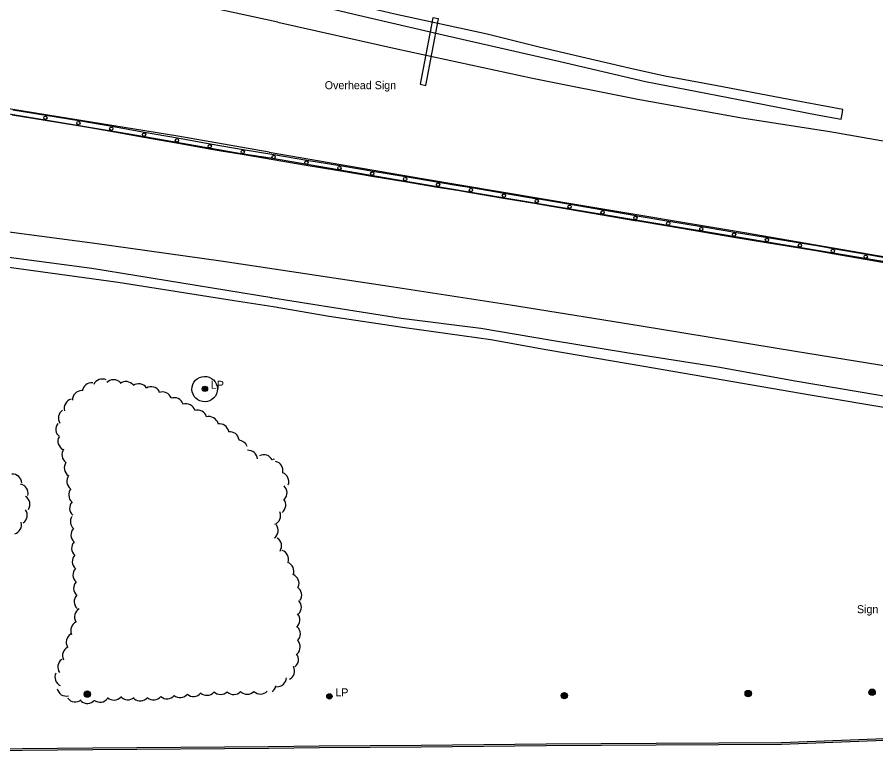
# Model space of a CAD drawing. Extents: x 2402803 to 2427059, y 6985292 to 6997652.
# Drawn here: x 2405045 to 2405560, y 6991356 to 6991799 of the extents above; entities that cross this region are included whole.
import ezdxf

# ---------------------------------------------------------------- set-up
doc = ezdxf.new("R2010")
doc.units = 0
for name, color, linetype in [('p_drainage conc drain', 7, 'Continuous'), ('p_road - paved curb', 7, 'Continuous'), ('p_road conc barrier', 7, 'Continuous'), ('p_structure general', 7, 'Continuous'), ('p_structure sign', 7, 'Continuous'), ('p_structure slab', 7, 'Continuous'), ('p_utility manhole', 7, 'Continuous'), ('p_veg woods', 7, 'Continuous')]:
    doc.layers.add(name, color=color, linetype=linetype)

msp = doc.modelspace()

# ---------------------------------------------------------------- linework, layer by layer
at = {"layer": 'p_drainage conc drain'}
for points in [[(2405197.21, 6991812.54), (2405246.8, 6991800.63), (2405302.77, 6991787.6), (2405370.21, 6991772.13), (2405421.43, 6991760.14), (2405477.1, 6991749.44), (2405524.27, 6991740.29), (2405538.82, 6991737.66), (2405539.26, 6991740.58), (2405539.72, 6991743.48), (2405503.18, 6991750.22), (2405463.41, 6991757.71), (2405433.02, 6991763.47), (2405412.48, 6991767.98), (2405385.91, 6991774.12), (2405357.68, 6991780.76), (2405326.47, 6991788.52), (2405271.17, 6991800.67), (2405233.76, 6991809.54), (2405198.82, 6991817.62)], [(2404278.61, 6991729.3), (2404332.19, 6991719.53), (2404398.94, 6991711.76), (2404440.25, 6991707.17), (2404482.11, 6991704.01), (2404538.66, 6991700.74), (2404611.64, 6991695.66), (2404679.86, 6991690.83), (2404721.9, 6991687.38), (2404741.74, 6991685.6), (2404750.98, 6991683.11), (2404762.36, 6991678.63), (2404775.7, 6991674.02), (2404782.98, 6991674.21), (2404796.02, 6991677.46), (2404807.21, 6991677.45), (2404846.91, 6991672.18), (2404910.3, 6991664.11), (2404975.45, 6991657.27), (2405033.81, 6991649.66), (2405105.35, 6991639.85), (2405174.82, 6991628.88), (2405198.16, 6991625.27)], [(2405197.49, 6991630.53), (2405089.54, 6991648.02), (2405003.27, 6991659.38), (2404936.94, 6991667.08), (2404852.94, 6991677.07), (2404793.35, 6991684.23), (2404742.67, 6991690.2), (2404682.36, 6991696.14), (2404610.94, 6991701.39), (2404549.88, 6991705.83), (2404482.82, 6991709.39), (2404439.89, 6991712.75), (2404407.18, 6991716.22), (2404340.95, 6991724), (2404327.26, 6991726.51), (2404327.66, 6991728.33)], [(2405196.74, 6991630.65), (2405234.53, 6991624.7), (2405274.95, 6991618.31), (2405322.75, 6991612.33), (2405365.04, 6991605.13), (2405410.11, 6991597.72), (2405464.74, 6991588.95), (2405511.23, 6991580.64), (2405560.68, 6991572.35), (2405616.95, 6991562.5), (2405671.18, 6991554.08), (2405718.65, 6991546.25), (2405762.87, 6991537.97), (2405802.62, 6991531.64), (2405853.52, 6991525.63), (2405903.66, 6991518.27), (2405928.19, 6991515.4), (2405938.03, 6991513.47)], [(2405198.16, 6991625.27), (2405231.79, 6991619.5), (2405277.15, 6991612.59), (2405328.62, 6991605.54), (2405362.81, 6991599.25), (2405420.36, 6991589.49), (2405473.75, 6991580.24), (2405520.07, 6991572.19), (2405571.61, 6991563.67), (2405633.92, 6991553.14), (2405690, 6991543.83), (2405746.78, 6991532.65), (2405790.94, 6991525.82), (2405832.09, 6991521.25), (2405873.19, 6991514.87), (2405907.32, 6991510.1), (2405927.53, 6991507.02)]]:
    msp.add_lwpolyline(points, dxfattribs=at)
at = {"layer": 'p_road - paved curb'}
for points in [[(2405201.05, 6991795.69), (2405138.11, 6991809.54), (2405088.56, 6991820.67), (2405040.9, 6991831.17), (2404991.79, 6991843.2), (2404927.16, 6991857.85), (2404859.61, 6991872.27), (2404838, 6991877.47), (2404795.02, 6991887.42), (2404743.85, 6991898.7), (2404690.09, 6991911.8), (2404649.22, 6991922.97), (2404630.86, 6991928.28), (2404569.34, 6991945.43), (2404532.84, 6991955.03), (2404480.16, 6991968.08), (2404479.18, 6991964.76)], [(2405195.88, 6991717.84), (2405141.04, 6991727.32), (2405069.28, 6991739.06), (2405018.58, 6991747.16), (2404959.69, 6991758.13), (2404916.59, 6991765.22), (2404862.2, 6991773.93), (2404803.58, 6991783.95), (2404720.54, 6991798.02), (2404666.11, 6991807.15), (2404596.26, 6991819.32), (2404539.09, 6991828.11), (2404466.83, 6991839.75), (2404408.25, 6991847.64), (2404334.56, 6991855.62), (2404286.38, 6991860.17), (2404213.84, 6991865.31), (2404156.16, 6991868.99), (2404111.77, 6991872.05)], [(2404111.83, 6991865.24), (2404121.33, 6991865.33), (2404181.69, 6991863.44), (2404227.03, 6991861.31), (2404278.1, 6991857.84), (2404348.21, 6991851.18), (2404410.17, 6991844.75), (2404475.03, 6991835.3), (2404539.57, 6991825.51), (2404611.5, 6991813.68), (2404661.76, 6991804.88), (2404733.76, 6991792.8), (2404804.65, 6991780.6), (2404881.03, 6991767.75), (2404942.17, 6991757.73), (2405037.52, 6991741.18), (2405115.41, 6991728.23), (2405179.1, 6991717.02), (2405196.53, 6991714.46)], [(2405201.05, 6991795.69), (2405272.3, 6991779.87), (2405353.66, 6991762.26), (2405416.9, 6991749.54), (2405479.16, 6991738.38), (2405531.94, 6991730.25), (2405590.12, 6991720.08), (2405664.85, 6991707.63), (2405751.71, 6991693.13), (2405825.89, 6991680.64), (2405927.18, 6991663.42), (2406004.72, 6991650.16), (2406105.18, 6991632.85)], [(2404470.87, 6991726.09), (2404476.29, 6991719.79), (2404522.99, 6991716.72), (2404580.73, 6991712.17), (2404635.24, 6991707.9), (2404684.59, 6991703.26), (2404740.01, 6991699.19), (2404811.5, 6991693.73), (2404863.38, 6991688.48), (2404942.88, 6991681.62), (2405009.26, 6991673.94), (2405091.36, 6991663.31), (2405166.85, 6991652.67), (2405198.8, 6991647.86)], [(2405195.88, 6991717.84), (2405287.5, 6991702.1), (2405382.7, 6991686.04), (2405480.75, 6991669.59), (2405560.51, 6991655.84), (2405645.53, 6991641.4), (2405726.6, 6991627.66), (2405796.77, 6991615.9), (2405860.85, 6991605.42), (2405923.69, 6991595.71), (2405974.95, 6991587.12), (2406034.59, 6991577.19)], [(2405196.53, 6991714.46), (2405277.67, 6991700.33), (2405360.82, 6991686.44), (2405447.76, 6991671.83), (2405527.87, 6991658.35), (2405621.06, 6991642.78), (2405707.42, 6991627.69), (2405789.87, 6991613.71), (2405865.94, 6991601.19), (2405940.45, 6991587.13), (2406026.43, 6991571.6)], [(2405198.8, 6991647.86), (2405267.77, 6991637.4), (2405340.58, 6991626.19), (2405418.73, 6991613.6), (2405511.33, 6991598.5), (2405582.86, 6991586.8), (2405644.78, 6991575.13), (2405701.35, 6991563.35), (2405774.54, 6991550.22), (2405840.83, 6991539.44), (2405904.89, 6991528.32), (2405953.56, 6991519.52), (2405954.47, 6991519.35)], [(2405195.42, 6991361.37), (2405225.86, 6991361.65), (2405286.95, 6991362.03), (2405361.95, 6991362.94), (2405427.82, 6991363.29), (2405502.93, 6991363.73), (2405559.49, 6991365.86), (2405609.85, 6991368.33), (2405655.38, 6991371.04), (2405704.61, 6991376.19)], [(2405195.43, 6991360.37), (2405225.87, 6991360.65), (2405286.96, 6991361.03), (2405361.96, 6991361.94), (2405427.83, 6991362.29), (2405502.95, 6991362.73), (2405559.53, 6991364.86), (2405609.9, 6991367.33), (2405655.46, 6991370.04), (2405704.71, 6991375.2)], [(2404680.27, 6991357.99), (2404681.65, 6991357.93), (2404686.92, 6991356.31), (2404736.14, 6991357.36), (2404736.14, 6991357.39), (2404781.75, 6991358.22), (2404835.29, 6991358.33), (2404914.77, 6991359.01), (2405005.28, 6991359.79), (2405090.08, 6991360.57), (2405195.42, 6991361.37)], [(2405005.29, 6991358.79), (2405090.09, 6991359.57), (2405195.43, 6991360.37)]]:
    msp.add_lwpolyline(points, dxfattribs=at)
at = {"layer": 'p_road conc barrier'}
for p, q in [((2405042.18, 6991743.22), (2405061.91, 6991739.98)), ((2405041.69, 6991740.26), (2405061.43, 6991737.02)), ((2405061.91, 6991739.98), (2405081.65, 6991736.75)), ((2405061.43, 6991737.02), (2405081.16, 6991733.78)), ((2405101.4, 6991733.34), (2405121.09, 6991729.84)), ((2405100.87, 6991730.38), (2405120.56, 6991726.89)), ((2405121.09, 6991729.84), (2405140.78, 6991726.35)), ((2405120.56, 6991726.89), (2405140.26, 6991723.4)), ((2405140.26, 6991723.4), (2405159.95, 6991719.9)), ((2405140.78, 6991726.35), (2405160.47, 6991722.86)), ((2405180.16, 6991719.47), (2405198.68, 6991716.35)), ((2405179.66, 6991716.52), (2405198.18, 6991713.39)), ((2405198.18, 6991713.39), (2405217.91, 6991710.09)), ((2405198.68, 6991716.35), (2405218.4, 6991713.05)), ((2405218.4, 6991713.05), (2405238.13, 6991709.74)), ((2405217.91, 6991710.09), (2405237.63, 6991706.79)), ((2405257.36, 6991703.49), (2405277.08, 6991700.2)), ((2405257.85, 6991706.45), (2405277.58, 6991703.16)), ((2405277.58, 6991703.16), (2405297.31, 6991699.87)), ((2405277.08, 6991700.2), (2405296.81, 6991696.91)), ((2405317.04, 6991696.56), (2405336.76, 6991693.24)), ((2405316.54, 6991693.6), (2405336.26, 6991690.28)), ((2405336.76, 6991693.24), (2405356.48, 6991689.91)), ((2405336.26, 6991690.28), (2405355.98, 6991686.95)), ((2405376.2, 6991686.55), (2405395.92, 6991683.19)), ((2405375.7, 6991683.6), (2405395.41, 6991680.24)), ((2405395.92, 6991683.19), (2405415.63, 6991679.83)), ((2405395.41, 6991680.24), (2405415.13, 6991676.88)), ((2405435.35, 6991676.51), (2405455.07, 6991673.19)), ((2405434.85, 6991673.55), (2405454.57, 6991670.23)), ((2405474.3, 6991666.92), (2405494.03, 6991663.66)), ((2405474.79, 6991669.88), (2405494.52, 6991666.62)), ((2405494.52, 6991666.62), (2405514.25, 6991663.36)), ((2405494.03, 6991663.66), (2405513.76, 6991660.4)), ((2405533.48, 6991657.05), (2405553.17, 6991653.58)), ((2405534, 6991660), (2405553.69, 6991656.54)), ((2405553.69, 6991656.54), (2405573.39, 6991653.07)), ((2405553.17, 6991653.58), (2405572.87, 6991650.12))]:
    msp.add_line(p, q, dxfattribs=at)
for points in [[(2405081.16, 6991733.78), (2405088.19, 6991732.63), (2405100.87, 6991730.38)], [(2405081.65, 6991736.75), (2405088.69, 6991735.59), (2405101.4, 6991733.34)], [(2405160.47, 6991722.86), (2405167.5, 6991721.61), (2405180.16, 6991719.47)], [(2405159.95, 6991719.9), (2405166.99, 6991718.65), (2405179.66, 6991716.52)], [(2405237.63, 6991706.79), (2405251.81, 6991704.41), (2405257.36, 6991703.49)], [(2405238.13, 6991709.74), (2405252.31, 6991707.37), (2405257.85, 6991706.45)], [(2405296.81, 6991696.91), (2405308.67, 6991694.93), (2405316.54, 6991693.6)], [(2405297.31, 6991699.87), (2405309.17, 6991697.89), (2405317.04, 6991696.56)], [(2405355.98, 6991686.95), (2405356.88, 6991686.8), (2405375.7, 6991683.6)], [(2405356.48, 6991689.91), (2405357.38, 6991689.76), (2405376.2, 6991686.55)], [(2405415.13, 6991676.88), (2405415.92, 6991676.74), (2405434.85, 6991673.55)], [(2405415.63, 6991679.83), (2405416.42, 6991679.7), (2405435.35, 6991676.51)], [(2405455.07, 6991673.19), (2405469.17, 6991670.81), (2405474.79, 6991669.88)], [(2405454.57, 6991670.23), (2405468.67, 6991667.85), (2405474.3, 6991666.92)], [(2405513.76, 6991660.4), (2405524.83, 6991658.57), (2405533.48, 6991657.05)], [(2405514.25, 6991663.36), (2405525.33, 6991661.53), (2405534, 6991660)]]:
    msp.add_lwpolyline(points, dxfattribs=at)
for centre in [(2405061.67, 6991738.5), (2405081.41, 6991735.26), (2405101.13, 6991731.86), (2405120.83, 6991728.37), (2405140.52, 6991724.87), (2405160.21, 6991721.38), (2405179.91, 6991718), (2405198.43, 6991714.87), (2405218.15, 6991711.57), (2405237.88, 6991708.27), (2405257.6, 6991704.97), (2405277.33, 6991701.68), (2405297.06, 6991698.39), (2405316.79, 6991695.08), (2405336.51, 6991691.76), (2405356.23, 6991688.43), (2405375.95, 6991685.07), (2405395.66, 6991681.71), (2405415.38, 6991678.36), (2405435.1, 6991675.03), (2405454.82, 6991671.71), (2405474.54, 6991668.4), (2405494.27, 6991665.14), (2405514, 6991661.88), (2405533.74, 6991658.53), (2405553.43, 6991655.06)]:
    msp.add_circle(centre, 1, dxfattribs=at)
at = {"layer": 'p_structure general'}
msp.add_lwpolyline([(2405293.9, 6991798.42), (2405286.3, 6991758.55), (2405289.72, 6991757.9), (2405297.32, 6991797.77)], close=True, dxfattribs=at)
at = {"layer": 'p_structure slab'}
msp.add_ellipse((2405157.1, 6991575.68), major_axis=(7.52, -1.32), ratio=0.998748, dxfattribs=at)
at = {"layer": 'p_utility manhole'}
for centre, radius in [((2405157.27, 6991575.87), 1.6), ((2405157.27, 6991575.87), 1.3), ((2405157.27, 6991575.87), 1), ((2405157.27, 6991575.87), 0.539), ((2405157.27, 6991575.87), 0.192), ((2405086.76, 6991392.72), 1.9), ((2405086.76, 6991392.72), 1.44), ((2405086.76, 6991392.72), 0.973), ((2405086.76, 6991392.72), 0.539), ((2405086.76, 6991392.72), 0.192), ((2405231.89, 6991391.38), 1.6), ((2405231.89, 6991391.38), 1.3), ((2405372.74, 6991391.84), 1.9), ((2405372.74, 6991391.84), 1.44), ((2405372.74, 6991391.84), 0.973), ((2405483.02, 6991393.09), 1.9), ((2405483.02, 6991393.09), 1.44), ((2405483.02, 6991393.09), 0.973), ((2405483.02, 6991393.09), 0.539), ((2405483.02, 6991393.09), 0.192), ((2405557.29, 6991393.86), 1.9), ((2405557.29, 6991393.86), 1.44), ((2405557.29, 6991393.86), 0.973), ((2405557.29, 6991393.86), 0.539), ((2405557.29, 6991393.86), 0.192), ((2405231.89, 6991391.38), 1), ((2405231.89, 6991391.38), 0.539), ((2405231.89, 6991391.38), 0.192), ((2405372.74, 6991391.84), 0.539), ((2405372.74, 6991391.84), 0.192)]:
    msp.add_circle(centre, radius, dxfattribs=at)
at = {"layer": 'p_veg woods'}
for centre, start, end in [((2405089.35, 6991573.82), 83.4652, 173.4652), ((2405095.69, 6991576.1), 64.7177, 154.7177), ((2405102.49, 6991575.64), 45.3032, 135.3032), ((2405109.86, 6991574.56), 37.2241, 127.2241), ((2405117.64, 6991573.23), 35.7587, 125.7587), ((2405083.51, 6991569.19), 91.5941, 181.5941), ((2405125.1, 6991571.44), 30.9469, 120.9469), ((2405131.75, 6991568.37), 20.9454, 110.9454), ((2405078.54, 6991564.18), 105.9262, 195.9262), ((2405138.81, 6991564.91), 18.9237, 108.9237), ((2405075.05, 6991558.27), 123.2972, 213.2972), ((2405145.82, 6991561.24), 17.7335, 107.7335), ((2405152.83, 6991557.5), 16.9583, 106.9583), ((2405159.69, 6991553.59), 15.5777, 105.5777), ((2405073.49, 6991551.7), 142.6307, 232.6307), ((2405165.98, 6991549.22), 10.6192, 100.6192), ((2405074.79, 6991544.46), 151.6829, 241.6829), ((2405172.17, 6991544.47), 7.8745, 97.8745), ((2405177.23, 6991539.42), 19.9935, 86.1854), ((2405077.2, 6991536.35), 145.0597, 235.0597), ((2405183.21, 6991533.33), 4.7269, 94.7269), ((2405078.6, 6991528.47), 145.0597, 235.0597), ((2405192.49, 6991530.69), 26.1602, 116.1602), ((2405200.06, 6991528.11), 101.9844, 116.1602), ((2405198.4, 6991526.79), 347.0714, 77.0714), ((2405041.9, 6991519.03), 3.9726, 93.9726), ((2405080.07, 6991520.44), 142.7696, 232.7696), ((2405201.92, 6991520.2), 339.6837, 69.6837), ((2405045.56, 6991513.15), 347.7677, 77.7677), ((2405200.85, 6991513.46), 317.1114, 47.1114), ((2405046.68, 6991506.54), 327.367, 57.367), ((2405081.22, 6991512.31), 139.6875, 229.6875), ((2405081.8, 6991504.21), 138.0606, 228.0606), ((2405200.1, 6991506.13), 308.0133, 38.0133), ((2405045.11, 6991500.09), 305.1838, 35.1838), ((2405196.97, 6991499.82), 292.7934, 22.7934), ((2405041.62, 6991494.25), 286.3638, 16.3638), ((2405082.23, 6991496.21), 146.8404, 227.8325), ((2405082.62, 6991488.22), 137.8325, 227.8325), ((2405195.55, 6991490.96), 306.3106, 36.3106), ((2405197.6, 6991481.6), 327.582, 57.582), ((2405083.02, 6991480.22), 137.7759, 227.7759), ((2405083.41, 6991472.23), 137.7817, 227.7817), ((2405201.74, 6991473.6), 341.1625, 71.1625), ((2405204.97, 6991466.43), 339.2186, 69.2186), ((2405083.8, 6991464.25), 137.8213, 227.8213), ((2405084.18, 6991456.24), 137.5841, 227.5841), ((2405208.04, 6991459.15), 337.8265, 67.8265), ((2405209.67, 6991452.07), 327.1083, 57.1083), ((2405084.54, 6991448.21), 137.0562, 227.0562), ((2405209.44, 6991444.97), 313.7993, 43.7993), ((2405084.75, 6991439.04), 120.7654, 210.7654), ((2405208.56, 6991437.22), 310.7592, 40.7592), ((2405082.48, 6991430.93), 114.6927, 204.6927), ((2405208.89, 6991428.84), 316.1561, 46.1561), ((2405079.76, 6991423.84), 120.6675, 210.6675), ((2405208.74, 6991421.02), 313.5378, 43.5378), ((2405077.5, 6991415.78), 115.2465, 205.2465), ((2405074.73, 6991409), 125.7227, 215.7227), ((2405207.74, 6991413.55), 307.2302, 37.2302), ((2405205.41, 6991406.64), 297.034, 27.034), ((2405072.98, 6991402.92), 154.7207, 244.7207), ((2405200.49, 6991402.82), 267.457, 357.457), ((2405074.16, 6991397.19), 193.1935, 283.1935), ((2405150.4, 6991396.95), 229.8013, 319.8013), ((2405158.44, 6991397.65), 228.6322, 318.6322), ((2405166.63, 6991398.16), 225.4835, 315.4835), ((2405174.59, 6991398.15), 226.0206, 316.0206), ((2405182.58, 6991398.3), 226.0206, 316.0206), ((2405190.58, 6991398.44), 226.0206, 316.0206), ((2405194.2, 6991398.64), 307.6593, 351.1023), ((2405079.53, 6991393.71), 217.8356, 307.8356), ((2405086.7, 6991392.81), 229.1351, 319.1351), ((2405094.4, 6991393.5), 233.0203, 323.0203), ((2405102.71, 6991394.82), 227.1649, 317.1649), ((2405111.18, 6991394.98), 220.4116, 310.4116), ((2405118.53, 6991394.27), 229.5133, 319.5133), ((2405126.48, 6991394.9), 229.8672, 319.8672), ((2405134.44, 6991395.59), 230.0722, 320.0722), ((2405142.42, 6991396.29), 229.9084, 319.9084)]:
    msp.add_arc(centre, 5.65, start, end, dxfattribs=at)

# ---------------------------------------------------------------- texts
at = {"layer": 'p_structure general'}
msp.add_text('Overhead Sign', height=4.8, dxfattribs=at).set_placement((2405229.1, 6991755.59))
at = {"layer": 'p_structure sign'}
msp.add_text('Sign', height=4.8, dxfattribs=at).set_placement((2405548.2, 6991441.26))
at = {"layer": 'p_utility manhole'}
for p in [(2405157.27, 6991575.87), (2405231.89, 6991391.38)]:
    msp.add_text('  LP', height=4.8, dxfattribs=at).set_placement(p)

doc.saveas('drawing.dxf')
